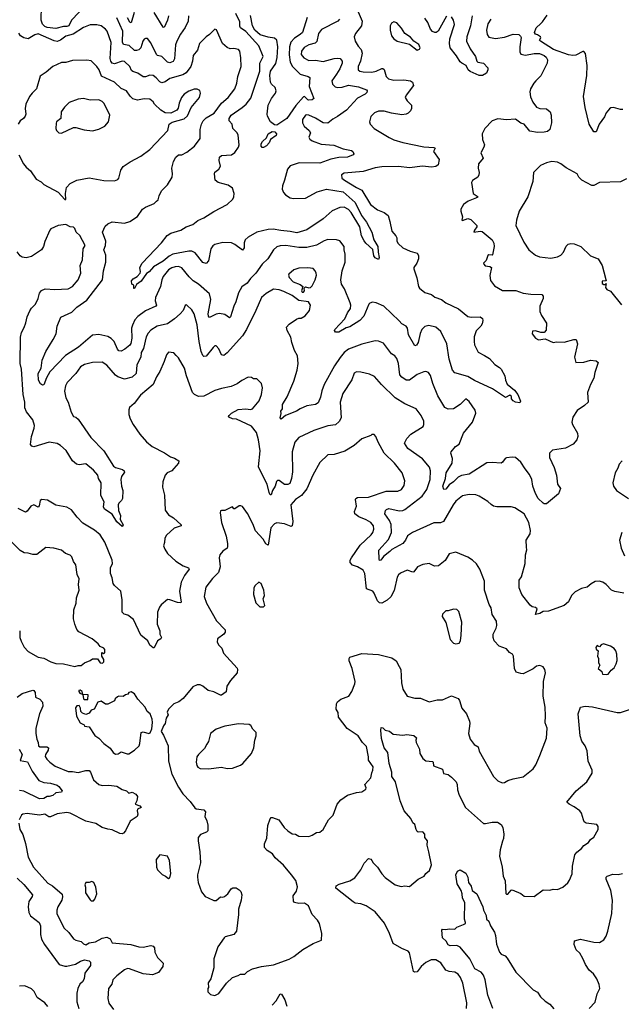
# Model space of a CAD drawing. Extents: x 1690054 to 1842981, y 782881 to 914114.
# Tile 675 of 693: x 1830787 to 1836233, y 875233 to 884150. Entities that reach past the tile are written whole.
import ezdxf

# ---------------------------------------------------------------- set-up
doc = ezdxf.new("R2010")
doc.units = 0

msp = doc.modelspace()

# ---------------------------------------------------------------- linework, layer by layer
at = {"layer": '0CON10XD'}
for points in [[(1831385, 884280), (1831255, 884144.7), (1831230.8, 884095), (1831213.4, 884086.6), (1831185, 884087.8), (1831115, 884070.5), (1831035, 884080), (1831015, 884088.1), (1830995, 884108), (1830981.2, 884145), (1830985, 884273.3)], [(1833852, 884222), (1833886.7, 884135), (1833881.4, 884095), (1833825.8, 884025), (1833816, 883995), (1833824.2, 883955), (1833850.2, 883910.2), (1833878.3, 883878.3), (1833886.8, 883846.8), (1833873.3, 883775), (1833851.1, 883725), (1833851.9, 883695), (1833865, 883684.5), (1833895, 883677.9), (1833975, 883674.6), (1834015, 883684.6), (1834065, 883707.9), (1834075, 883708.5), (1834085, 883699.2), (1834104.2, 883634.2), (1834125, 883613.8), (1834175, 883601.5), (1834265, 883606.1), (1834325, 883595.5), (1834343.5, 883583.5), (1834352.9, 883555), (1834284.3, 883465), (1834277.5, 883445), (1834295, 883416), (1834332.9, 883375), (1834334.5, 883345.5), (1834325, 883324), (1834305, 883304.3), (1834285.4, 883294.6), (1834245, 883288.9), (1834153.3, 883303.3), (1834085, 883322.5), (1834035, 883322.5), (1834000, 883305), (1833965, 883272.5), (1833953.8, 883225), (1833960, 883205), (1833995, 883164), (1834131.5, 883081.5), (1834175, 883061.2), (1834255, 883036.9), (1834445, 882999.5), (1834535, 882993.3), (1834547.5, 882985), (1834533.3, 882955), (1834584, 882885), (1834574, 882836), (1834555, 882821.2), (1834515, 882814), (1834432.8, 882822.8), (1834315, 882807.9), (1834215, 882821.4), (1834065, 882818.2), (1834005, 882808.5), (1833895, 882775.4), (1833725, 882760), (1833701.2, 882745), (1833704, 882715), (1833726, 882695), (1833835, 882628.8), (1833885.3, 882605.3), (1833962.5, 882475), (1834025, 882428.1), (1834085, 882402.5), (1834122, 882375), (1834139.1, 882320.9), (1834154.5, 882234.5), (1834193.3, 882193.3), (1834200.8, 882175), (1834200.8, 882145), (1834211.7, 882121.7), (1834256.7, 882085), (1834323.3, 882055), (1834385, 882035.8), (1834395.8, 882015), (1834397.5, 881985), (1834380.8, 881945), (1834354, 881905), (1834354, 881895), (1834382.7, 881812.7), (1834396, 881735), (1834405, 881718.8), (1834455, 881679.4), (1834515, 881661.9), (1834545, 881636.7), (1834604.6, 881614.6), (1834645, 881586.9), (1834760.5, 881530.5), (1834845, 881462.2), (1834875, 881454.4), (1834955, 881457.5), (1834976, 881445), (1834980, 881425), (1834975, 881396.7), (1834962.9, 881375), (1834919.1, 881330.9), (1834902.1, 881277.9), (1834900, 881235), (1834905.6, 881205), (1834938.5, 881138.5), (1834995, 881110), (1835040.2, 881080.2), (1835087.2, 881027.2), (1835131.5, 881001.5), (1835146.1, 880986.1), (1835178, 880925), (1835184.4, 880884.4), (1835200.3, 880850.3), (1835265, 880794), (1835297.5, 880755), (1835320, 880695), (1835315, 880680), (1835275, 880687.5), (1835255, 880697.5), (1835240, 880715), (1835238.3, 880738.3), (1835225, 880750), (1835185, 880727.5), (1835067.8, 880807.8), (1834905, 880881.9), (1834845, 880918.9), (1834725, 880952), (1834705.7, 880975.7), (1834674.6, 881075), (1834653.5, 881213.5), (1834598.8, 881325), (1834555, 881366.2), (1834491.1, 881378.9), (1834455, 881370.5), (1834428.1, 881345), (1834413, 881307), (1834395, 881226.7), (1834378.3, 881201.7), (1834365, 881196.7), (1834306.4, 881295), (1834296.4, 881355), (1834285, 881374.3), (1834245, 881394.4), (1834223.5, 881423.5), (1834084.2, 881555), (1834015, 881584.3), (1833979.5, 881590.5), (1833957.3, 881582.7), (1833947.9, 881572.1), (1833902.5, 881465), (1833866, 881425), (1833775, 881367.1), (1833742.1, 881357.9), (1833675, 881318.8), (1833645, 881320), (1833636.7, 881335), (1833638.8, 881345), (1833729.8, 881440.2), (1833754.6, 881495.4), (1833780.5, 881535), (1833783.6, 881563.6), (1833778.8, 881585), (1833727.5, 881712.5), (1833701.1, 881755), (1833692.9, 881795), (1833706.4, 881875), (1833731.9, 881955), (1833733.1, 882025), (1833724.2, 882065), (1833725.8, 882095.8), (1833685, 882146), (1833655.8, 882155.8), (1833575, 882158.6), (1833542.6, 882147.4), (1833475, 882107.5), (1833385, 882085.4), (1833315, 882085.3), (1833195, 882105.4), (1833145, 882101.8), (1833115, 882093.1), (1833084.4, 882065), (1833031.9, 881985), (1832983.3, 881936.7), (1832925.3, 881854.7), (1832875, 881805.7), (1832845.4, 881764.6), (1832798.9, 881731.1), (1832766.5, 881675), (1832743.6, 881595), (1832724.1, 881555.9), (1832695, 881460), (1832685, 881450.8), (1832645, 881478.5), (1832595, 881489.5), (1832566.3, 881483.7), (1832505, 881452.9), (1832495.4, 881465.4), (1832493.5, 881485), (1832517.7, 881615), (1832506.1, 881666.1), (1832405.6, 881755), (1832358.9, 881785), (1832320.3, 881820.3), (1832255, 881901.9), (1832225, 881913.3), (1832195, 881912.9), (1832165, 881903.8), (1832133.5, 881885), (1832085.8, 881824.3), (1832073.3, 881795), (1832060.9, 881735), (1832016.7, 881635), (1832014.4, 881605), (1832025.6, 881565), (1832020, 881555), (1831925, 881512.2), (1831857.1, 881462.9), (1831828.9, 881431.1), (1831807.1, 881382.9), (1831800, 881355), (1831801.3, 881265), (1831793.1, 881216.9), (1831785, 881201.8), (1831739.4, 881165), (1831705, 881148.5), (1831685, 881150), (1831671.8, 881165), (1831642.5, 881235), (1831615, 881263.5), (1831585, 881280.4), (1831505, 881297.7), (1831447, 881293), (1831318.2, 881185), (1831202.4, 881107.6), (1831060.1, 880959.9), (1831028.9, 880905), (1831005, 880842.5), (1830995, 880840), (1830975, 880853.3), (1830958.1, 880885), (1830955.6, 880945), (1830980, 880995), (1830991.1, 881065), (1831022.5, 881145), (1831088.8, 881255)], [(1832314.3, 884185), (1832312.2, 884135), (1832285, 884080), (1832241.7, 884018.3), (1832208.8, 883955), (1832198.2, 883921.8), (1832189.5, 883795), (1832175, 883771.9), (1832145, 883760.5), (1832125, 883765.6), (1832075, 883816.5), (1832035, 883824.4), (1832025, 883834.3), (1831975, 883941.2), (1831945, 883978.8), (1831925, 883980), (1831915, 883973.3), (1831902.5, 883955), (1831882.9, 883895), (1831865, 883876.9), (1831845, 883869.5), (1831825, 883871.1), (1831776.6, 883916.6), (1831725.8, 883925.8), (1831717.5, 883945), (1831720.5, 884045), (1831666.3, 884166.3)], [(1831823.2, 884215), (1831795, 884122), (1831785, 884127.5), (1831762.9, 884165)], [(1833683.1, 884155), (1833667.5, 884135), (1833520.4, 884059.6), (1833491.9, 884025), (1833478.3, 883951.7), (1833461.8, 883938.2), (1833405, 883920.9), (1833363.3, 883896.7), (1833337.1, 883865), (1833334.4, 883835), (1833359.2, 883805), (1833405, 883780.5), (1833465, 883782.2), (1833535, 883771.5), (1833635, 883798.5), (1833665, 883801.9), (1833687.4, 883797.4), (1833705.4, 883775.4), (1833706.5, 883755), (1833686.2, 883705), (1833655, 883657.1), (1833614, 883595), (1833620, 883565), (1833641.7, 883541.7), (1833665.7, 883535.7), (1833705, 883538.9), (1833765, 883555.4), (1833855, 883542.5), (1833926.2, 883515), (1833933.8, 883505), (1833930.5, 883489.5), (1833913.8, 883475), (1833845, 883439.4), (1833745, 883328.9), (1833665, 883272.1), (1833621.1, 883248.9), (1833575, 883212.5), (1833535, 883214.5), (1833465, 883257.8), (1833405, 883286.2), (1833385, 883289.1), (1833375, 883284), (1833348.6, 883245), (1833347.1, 883215), (1833360.8, 883185), (1833407.5, 883145), (1833420, 883125), (1833405.6, 883085), (1833415, 883067.5), (1833433.9, 883053.9), (1833515, 883022.9), (1833632.1, 883012.1), (1833715, 882979.2), (1833790, 882965), (1833803.8, 882955), (1833811.2, 882935), (1833805, 882926.7), (1833755, 882906.2), (1833675, 882900.5), (1833603.7, 882886.3), (1833505, 882850.2), (1833316, 882854), (1833235, 882825.6), (1833210, 882795), (1833185.6, 882695), (1833165.8, 882645), (1833164.3, 882615), (1833175.6, 882585.6), (1833193.2, 882563.2), (1833235, 882536.9), (1833265, 882529.4), (1833375, 882533.3), (1833479.9, 882590.1), (1833565, 882614.1), (1833715, 882591.6), (1833823.5, 882493.5), (1833882.1, 882375), (1833927.5, 882315), (1833974.4, 882225), (1833992.5, 882155), (1834029.6, 882095), (1834031.9, 882045), (1834042.5, 881997.5), (1834035, 881978.8), (1834004.6, 881994.6), (1833991.8, 882011.8), (1833985, 882070), (1833920, 882125), (1833905, 882146.2), (1833882.3, 882192.3), (1833866.5, 882275), (1833788.8, 882405), (1833765, 882431.8), (1833725, 882451.2), (1833685, 882450), (1833615, 882418.8), (1833532.9, 882347.1), (1833385, 882246.9), (1833295, 882218.8), (1833235, 882232.7), (1833150.7, 882240.7), (1833081.3, 882251.3), (1833035, 882250.7), (1832935, 882226.7), (1832855, 882180.6), (1832829.2, 882155), (1832820.5, 882129.5), (1832818.6, 882085), (1832805, 882063.3), (1832735.3, 882115.3), (1832705, 882130.4), (1832625, 882130.8), (1832554, 882115), (1832535, 882102.9), (1832517.3, 882075), (1832495, 881966.7), (1832475, 881940.8), (1832445, 881950.8), (1832375, 882038.6), (1832345, 882054.5), (1832317.5, 882055), (1832173.8, 882026.2), (1832140.3, 882009.7), (1832085, 881961.8), (1831999.4, 881910.6), (1831960, 881865), (1831935, 881850), (1831886.9, 881783.1), (1831845, 881752.5), (1831826.2, 881715), (1831820, 881715), (1831820, 881745), (1831803.3, 881755), (1831800, 881785), (1831815, 881803.3), (1831851.2, 881825), (1831876.7, 881855), (1831881.2, 881865), (1831874.2, 881905), (1831894.4, 881945), (1832069.6, 882130.4), (1832122.5, 882195), (1832155, 882216.9), (1832245, 882243.6), (1832295, 882274.5), (1832355, 882296.2), (1832399.5, 882330.5), (1832455, 882355.7), (1832545, 882413.1), (1832664.6, 882475.4), (1832716.3, 882523.7), (1832726.9, 882545), (1832729.4, 882575), (1832712, 882625), (1832675, 882650.6), (1832585, 882674.2), (1832556.2, 882695), (1832549.4, 882755), (1832555, 882768.8), (1832577.5, 882787.5), (1832588.8, 882795), (1832605.8, 882824.2), (1832593.1, 882875), (1832595, 882906.2), (1832615, 882919.2), (1832705.5, 882924.5), (1832735, 882946), (1832768.1, 882995), (1832773.1, 883015), (1832764.4, 883105), (1832755.6, 883125), (1832717.5, 883165), (1832710, 883205), (1832684.5, 883234.5), (1832684.5, 883255), (1832701.9, 883285), (1832802.5, 883355), (1832836.4, 883385), (1832880.5, 883439.5), (1832960.6, 883685), (1832960.4, 883755), (1832990.5, 883815), (1832951.6, 883911.6), (1832835, 884043.5), (1832787, 884077), (1832781.2, 884091.2), (1832780.7, 884129.3), (1832745, 884206.2)], [(1832135.4, 884185), (1832126.1, 884145), (1832095, 884078.8), (1832085, 884081.2), (1832004, 884215)], [(1833388.9, 884168.9), (1833345.7, 884034.3), (1833326.5, 884015), (1833275, 883982.5), (1833242.3, 883945), (1833230.9, 883905), (1833227.2, 883832.8), (1833236.7, 883765), (1833255.9, 883725.9), (1833325, 883656.8), (1833397.5, 883635), (1833413.3, 883625), (1833408.8, 883545), (1833450, 883435), (1833435.4, 883424.6), (1833405, 883421.5), (1833394.2, 883425), (1833366.2, 883455), (1833355, 883450), (1833286.3, 883373.6), (1833205, 883256.2), (1833115, 883194.7), (1833095, 883198.4), (1833058, 883225), (1833030, 883275), (1833026.7, 883295), (1833037.5, 883375), (1833065.7, 883435), (1833101.5, 883485), (1833107.5, 883505), (1833100.5, 883535), (1833066.9, 883566.9), (1833056.5, 883585), (1833050, 883645), (1833056.9, 883685), (1833105.8, 883754.2), (1833116.5, 883806.5), (1833123.8, 883903.8), (1833114.2, 883964.3), (1833095, 883981.8), (1833035, 883992.4), (1832965, 884013.7), (1832916.5, 884055), (1832893.1, 884095), (1832876.2, 884186.2)], [(1834649.4, 884180.6), (1834574.4, 884045.6), (1834557, 884033), (1834545, 884033.1), (1834525, 884042.2), (1834505, 884064.3), (1834480.4, 884125), (1834455, 884164.3)], [(1834883.1, 884185), (1834868.2, 884095), (1834834.7, 883995), (1834832.5, 883955), (1834863.8, 883885), (1834911.8, 883815), (1834924.6, 883774.6), (1834935, 883766.5), (1834986.2, 883756.2), (1835023.6, 883713.6), (1835023.8, 883695), (1835013.6, 883666.4), (1834975.7, 883644.3), (1834945, 883645.6), (1834865, 883681.1), (1834846, 883695), (1834830, 883735), (1834789.2, 883755), (1834775, 883768.6), (1834741.7, 883821.7), (1834684.1, 883894.1), (1834676.7, 883935), (1834680, 883975), (1834723.6, 884105), (1834715, 884144.3), (1834695, 884174.4)], [(1836246.2, 883336.2), (1836225, 883336), (1836163.9, 883353.9), (1836139.5, 883350.5), (1836125, 883341.2), (1836095, 883306.2), (1836080.9, 883269.1), (1836032.5, 883205), (1836005.8, 883134.2), (1835985, 883133.3), (1835942.9, 883205), (1835906.2, 883355), (1835890, 883455), (1835920, 883645), (1835924.2, 883735), (1835910, 883845), (1835895, 883862.5), (1835885, 883862.5), (1835822.7, 883827.3), (1835795, 883824.2), (1835755, 883832.5), (1835620.5, 883880.5), (1835502.5, 883955), (1835493.3, 883965), (1835505.7, 883984.3), (1835502, 883995), (1835475, 884012.9), (1835455, 884017.5), (1835446.7, 884035), (1835463.3, 884075), (1835504.3, 884115.7), (1835520.5, 884129.5), (1835560.5, 884189.5)], [(1831088.8, 881255), (1831117.5, 881305), (1831126, 881375), (1831160.6, 881455), (1831258.1, 881501.9), (1831304, 881546), (1831395, 881609.1), (1831536.4, 881795), (1831546.7, 881875), (1831566.4, 881955), (1831566.1, 882016.1), (1831548.5, 882065), (1831564.4, 882105), (1831568.1, 882145), (1831537.1, 882225), (1831560.9, 882279.1), (1831585, 882302), (1831625, 882318), (1831735, 882308), (1831785, 882322), (1831853.9, 882366.1), (1831900, 882435), (1831927, 882453), (1832005, 882484.2), (1832026.7, 882505), (1832040.7, 882519.3), (1832048.8, 882555), (1832070.6, 882599.4), (1832126.1, 882653.9), (1832167.3, 882722.7), (1832170.8, 882755), (1832163.6, 882805), (1832180.5, 882865), (1832199.4, 882905), (1832224.5, 882925.5), (1832255, 882925.6), (1832299.8, 882950.2), (1832368.6, 883005), (1832421.9, 883075), (1832421.5, 883155), (1832432.7, 883205), (1832447.9, 883235), (1832475, 883261.8), (1832547.6, 883302.4), (1832612.7, 883395), (1832675, 883445.6), (1832735.5, 883525), (1832753.1, 883575), (1832760.4, 883635), (1832792.5, 883725), (1832790, 883805), (1832778.8, 883865), (1832768.8, 883878.8), (1832725, 883890), (1832692.9, 883887.1), (1832665, 883896.9), (1832623.3, 883935), (1832568.8, 884058.8), (1832555, 884062.5), (1832505.8, 884014.2), (1832474, 883995), (1832416, 883935), (1832395.7, 883875), (1832356.9, 883825), (1832352.5, 883775), (1832336.9, 883725), (1832295, 883669.4), (1832265, 883649.2), (1832145, 883616.9), (1832105, 883586.7), (1832075, 883577.3), (1832055, 883585.6), (1832023.5, 883623.5), (1831995, 883643.5), (1831965, 883646.9), (1831925, 883632.9), (1831905, 883632.9), (1831856, 883665), (1831811, 883681), (1831800.6, 883690.6), (1831784.5, 883725), (1831735, 883772.2), (1831715, 883775.5), (1831645, 883748.5), (1831625, 883756.4), (1831611.8, 883775), (1831607.1, 883797.1), (1831616.2, 883943.8), (1831577.9, 884045), (1831564.4, 884065), (1831523.9, 884093.9), (1831484.5, 884104.5), (1831425, 884102.2), (1831365, 884079.5), (1831270.2, 884019.8), (1831205, 884000.7), (1831155.5, 883964.5), (1831125, 883953.2), (1831098.7, 883958.7), (1830955, 884021.1), (1830925, 884012.5), (1830865, 883976), (1830824.1, 883984.1), (1830793, 884003), (1830778.8, 884028.8)], [(1835052.9, 884155), (1835025, 884111.2), (1835013.3, 884055), (1835018, 884015), (1835032.5, 883992.5), (1835095, 883978.8), (1835175, 883990), (1835255, 884019.2), (1835305.6, 884015.6), (1835321.7, 884001.7), (1835327, 883987), (1835313.2, 883903.2), (1835315, 883860), (1835325, 883836.7), (1835365, 883828.6), (1835445, 883843.8), (1835493.6, 883843.6), (1835535.9, 883825.9), (1835551.7, 883811.7), (1835566.2, 883785), (1835561.2, 883755), (1835505, 883641.2), (1835460, 883595), (1835440.8, 883575), (1835411.2, 883525), (1835406.2, 883495), (1835410.3, 883450.3), (1835431.7, 883401.7), (1835465, 883357.5), (1835495, 883345.6), (1835555, 883342.5), (1835590, 883315), (1835599.2, 883285), (1835600.8, 883215), (1835586, 883155), (1835565, 883138), (1835535, 883130), (1835475, 883128.6), (1835405, 883139.2), (1835355, 883204.4), (1835322.5, 883212.5), (1835275, 883247.5), (1835195, 883243.8), (1835115, 883253.3), (1835065, 883232.5), (1834997.5, 883165), (1834972.5, 883115), (1834976.7, 883065), (1834993.8, 883015), (1834988.8, 882995), (1834960, 882945), (1834983.8, 882895), (1834941.2, 882845), (1834936.7, 882805), (1834946.2, 882765), (1834943.3, 882745), (1834933.3, 882725), (1834886.4, 882693.6), (1834876.7, 882675), (1834891.1, 882575), (1834936.7, 882545), (1834923.3, 882535), (1834847.3, 882507.3), (1834805.6, 882475), (1834779.2, 882435), (1834779.2, 882415), (1834795.5, 882365), (1834788.8, 882335), (1834795, 882330.8), (1834845, 882349.1), (1834870.8, 882340.8), (1834926.5, 882285), (1834926, 882274), (1834903.6, 882245), (1834897.5, 882225), (1834955, 882235.8), (1834975, 882231.4), (1835064.2, 882155), (1835080, 882125), (1835082.9, 882095), (1835068.3, 882021.7), (1835063.8, 882016.2), (1835035, 882020.6), (1835025, 882013.3), (1835010.3, 881969.8), (1834986.8, 881945), (1834987.9, 881935), (1835000.8, 881920.8), (1835043.8, 881913.8), (1835056.7, 881905), (1835043, 881833), (1835049.3, 881789.3), (1835085, 881740), (1835157.3, 881697.3), (1835277.6, 881697.6), (1835345, 881674.3), (1835415, 881662.9), (1835515, 881662.5), (1835526.4, 881646.4), (1835526.7, 881625), (1835496.7, 881555), (1835497, 881507), (1835512, 881472), (1835555, 881400), (1835551.7, 881338.3), (1835535, 881317.5), (1835505, 881317.5), (1835455, 881332.5), (1835430, 881330), (1835427.5, 881305), (1835457.5, 881265), (1835485, 881251.2), (1835545, 881260), (1835615, 881226.7), (1835645, 881233.8), (1835715, 881230), (1835803, 881253), (1835825, 881252.5), (1835836, 881215), (1835810, 881095), (1835822.5, 881045), (1835895, 881048.8), (1835955, 881066.2), (1836005, 881061.2), (1836023.8, 881045), (1835993.3, 880955), (1835985.5, 880904.5), (1835954.4, 880845), (1835927.5, 880775), (1835933.8, 880685), (1835901.2, 880655), (1835835, 880611.2), (1835795, 880550), (1835786, 880505), (1835790.8, 880485), (1835838, 880405), (1835840, 880375), (1835830, 880345), (1835797.5, 880305), (1835728.8, 880268.8), (1835609.5, 880250.5), (1835583.8, 880225), (1835582.5, 880185), (1835624.2, 880095), (1835647.5, 880025), (1835654.2, 879945), (1835681.2, 879905), (1835663.9, 879855), (1835555, 879766.4), (1835535, 879764.4), (1835525, 879770), (1835480.6, 879815), (1835455, 879858.8), (1835432.9, 879925), (1835422.7, 879985), (1835401.9, 880031.9), (1835361.8, 880081.8), (1835325, 880142.9), (1835275, 880184), (1835245, 880188), (1835195, 880182), (1835181.2, 880175), (1835158.3, 880141.7), (1835145, 880134.2), (1835065, 880141.2), (1835015, 880136), (1834855, 880033.5), (1834785, 880022.2), (1834755, 880006.9), (1834715, 879964.4), (1834673.6, 879936.4), (1834645, 879898), (1834626.2, 879896.2), (1834617.8, 879925), (1834641.5, 879995), (1834646.4, 880045), (1834701.1, 880135), (1834704.5, 880174.5), (1834690, 880225), (1834692.3, 880237.7), (1834732.5, 880285), (1834764.1, 880305.9), (1834803.5, 880405), (1834887.5, 880505), (1834916.2, 880585), (1834911.2, 880615), (1834855, 880693.3), (1834825, 880717.5), (1834775, 880666.2), (1834713.3, 880625), (1834665, 880623.5), (1834635, 880638.6), (1834573.6, 880743.6), (1834528.1, 880855), (1834507.3, 880927.3), (1834487.5, 880955), (1834465, 880963.3), (1834445, 880960), (1834385, 880937.5), (1834316.2, 880885), (1834285, 880885.5), (1834245, 880913.5), (1834228.8, 880935), (1834217.1, 881035), (1834201.1, 881081.1), (1834182, 881105), (1834154.3, 881125), (1834079.1, 881219.1), (1834035, 881239.2), (1834005, 881241.9), (1833885, 881211.8), (1833763.6, 881166.4), (1833725, 881135.6), (1833688.1, 881091.9), (1833636.4, 881015), (1833544.7, 880845.3), (1833521.5, 880788.5), (1833509.8, 880730.2), (1833489.7, 880680.3), (1833465, 880666.2), (1833385, 880651.4), (1833326.7, 880625), (1833292.5, 880605), (1833194.4, 880565.6), (1833155, 880533.3), (1833143.9, 880543.9), (1833153.9, 880583.9), (1833152, 880605), (1833166, 880625), (1833167.3, 880665), (1833209.3, 880735), (1833267.3, 880875), (1833299.5, 880975), (1833309.4, 881035), (1833302, 881105), (1833275.7, 881155), (1833250.6, 881225), (1833240.8, 881275), (1833209.2, 881335), (1833201.2, 881365), (1833225, 881393.8), (1833293.4, 881436.6), (1833315, 881445.8), (1833335, 881446), (1833372.7, 881467.3), (1833410, 881515), (1833420, 881565), (1833400, 881595), (1833315, 881606.7), (1833252.3, 881652.3), (1833177.3, 881687.3), (1833135, 881704), (1833085, 881708), (1833019.1, 881670.9), (1832975, 881633.3), (1832924.3, 881515), (1832839.5, 881345), (1832803.9, 881286.1), (1832665, 881131.4), (1832635, 881107.5), (1832615, 881113.8), (1832590.2, 881170.2), (1832565, 881196.2), (1832555, 881196), (1832537.4, 881182.6), (1832475, 881103.8), (1832455, 881100), (1832445, 881110), (1832428.5, 881145), (1832410.7, 881235), (1832393.1, 881385), (1832367.8, 881485), (1832345, 881523.3), (1832300, 881565), (1832293, 881567), (1832285, 881560), (1832266.2, 881515), (1832241.2, 881485), (1832188.8, 881441.2), (1832125, 881396.5), (1832032, 881375), (1831975, 881337.8), (1831949.9, 881310.1), (1831932.9, 881277.1), (1831908.5, 881171.5), (1831887.8, 881135), (1831882.2, 881095), (1831848.5, 881025), (1831841.4, 880945), (1831805, 880911.4), (1831735, 880893.1), (1831675.5, 880915.5), (1831655, 880930.8), (1831575, 881020.8), (1831535, 881048.8), (1831445, 881045.7), (1831373.6, 881026.4), (1831337.5, 881005), (1831295.6, 880945), (1831215.7, 880865), (1831200.6, 880835), (1831193.1, 880785), (1831204.4, 880725), (1831224.5, 880685), (1831252.9, 880595), (1831275, 880556.2), (1831295, 880551.1), (1831317.5, 880532.5), (1831431.9, 880365), (1831548.1, 880245), (1831635, 880107.5), (1831654.5, 880094.5), (1831716.6, 880076.6), (1831733.9, 880063.9), (1831735, 880052.5), (1831708.3, 880011.7), (1831701.4, 879985), (1831709.2, 879925), (1831722, 879885), (1831716.4, 879813.6), (1831707.5, 879795), (1831685, 879772.5), (1831678.8, 879755), (1831682.5, 879705), (1831700.7, 879660.7), (1831697.5, 879625), (1831722.5, 879575), (1831715, 879560), (1831665, 879602.5), (1831625, 879670.8), (1831555, 879716.2), (1831547, 879737), (1831551.1, 879785), (1831522.3, 879842.3), (1831524.4, 879955), (1831500, 879995), (1831495.5, 880025), (1831455, 880069.1), (1831385, 880127.5), (1831325, 880118.8), (1831302.2, 880125), (1831263.8, 880155), (1831207.3, 880247.3), (1831155, 880294.2), (1831125, 880311.1), (1831055, 880322.5), (1830915, 880282.2), (1830896.7, 880286.7), (1830885, 880303.8), (1830893.3, 880375), (1830919.4, 880450.6), (1830921.9, 880475), (1830905.5, 880525.5), (1830847.4, 880597.4), (1830834, 880634), (1830833.6, 880685), (1830818.7, 880755), (1830803.8, 880985), (1830792.5, 881035), (1830792.9, 881275), (1830802.4, 881317.6), (1830826.9, 881363.1), (1830844, 881405), (1830855, 881457.5), (1830878.3, 881511.7), (1830892.7, 881537.3), (1830928.8, 881575), (1830954.2, 881625), (1830966.9, 881673.1), (1830985, 881698.8), (1831019.1, 881710.9), (1831105, 881707.1), (1831225, 881712.5), (1831265, 881734), (1831315.8, 881794.2), (1831342, 881855), (1831335.8, 881925), (1831354.3, 881975.7), (1831360.6, 882075), (1831378.5, 882105), (1831331.2, 882195), (1831299.2, 882225), (1831285, 882260), (1831275, 882270), (1831242.7, 882272.7), (1831205, 882293.8), (1831135, 882286), (1831067.5, 882255), (1831058.8, 882245), (1831015, 882140), (1831003.9, 882096.1), (1830983.3, 882065), (1830892.5, 882005), (1830844.2, 881994.2), (1830809.7, 881999.7)], [(1834385, 883872.5), (1834405, 883882.5), (1834412.5, 883895), (1834400, 883925), (1834354, 883954), (1834325, 883990), (1834275, 884023.3), (1834244.3, 884074.3), (1834202.4, 884122.4), (1834175, 884131.1), (1834151.8, 884118.2), (1834140, 884095), (1834140.8, 884055), (1834152.5, 884005), (1834173.8, 883975), (1834205, 883954.2), (1834315, 883926.7), (1834385, 883872.5)], [(1831205, 882520), (1831202.5, 882575), (1831210.3, 882629.7), (1831243.2, 882666.8), (1831305, 882697.8), (1831415, 882718.1), (1831547.3, 882692.7), (1831645, 882689.2), (1831675, 882702), (1831685.7, 882715), (1831703.5, 882786.5), (1831725, 882818.8), (1831787.7, 882862.3), (1831885, 882914.2), (1831965, 882973.8), (1832128, 883145), (1832141.2, 883205), (1832168.5, 883221.5), (1832275, 883251.9), (1832305, 883278), (1832338.6, 883355), (1832414.2, 883445), (1832424.2, 883485), (1832418.5, 883508.5), (1832395, 883521.9), (1832365, 883519.5), (1832317.1, 883502.9), (1832275, 883476.5), (1832250.9, 883445), (1832230, 883395), (1832221.7, 883348.3), (1832208.3, 883331.7), (1832155, 883304), (1832105, 883305.8), (1832065, 883330), (1832007.5, 883385), (1831995, 883406), (1831965, 883430), (1831915, 883432.5), (1831855, 883420), (1831811.9, 883431.9), (1831786, 883456), (1831755, 883505.6), (1831705, 883527.1), (1831645, 883582.7), (1831528, 883638), (1831507.1, 883695), (1831486.4, 883725), (1831435, 883777.5), (1831395.8, 883784.2), (1831265, 883779.4), (1831205, 883762), (1831165, 883763.3), (1831087.5, 883725), (1831027.5, 883675), (1830971.2, 883638.8), (1830938.1, 883525), (1830900, 883485), (1830875.8, 883455), (1830844.1, 883384.1), (1830835.8, 883345), (1830841.4, 883295), (1830837.1, 883275), (1830821.4, 883255), (1830790.6, 883235), (1830773.8, 883205)], [(1831165, 883123.3), (1831275, 883173.3), (1831295, 883173.3), (1831371.7, 883151.7), (1831445, 883144), (1831505, 883158), (1831556.7, 883185), (1831590, 883225), (1831604.3, 883285), (1831552.1, 883392.1), (1831535, 883409.2), (1831505, 883424.2), (1831425, 883422), (1831365, 883436.2), (1831315, 883431.2), (1831235, 883398.8), (1831192.3, 883357.7), (1831163.9, 883316.1), (1831158.8, 883255), (1831121.2, 883225), (1831115.9, 883214.1), (1831114, 883165), (1831120, 883145), (1831140, 883125), (1831165, 883123.3)], [(1832995, 882992), (1832982.5, 882992.5), (1832974.3, 883005), (1832974.4, 883025), (1832983.8, 883046.2), (1833020.3, 883079.7), (1833037.5, 883115), (1833072.9, 883137.1), (1833096.7, 883135), (1833111.1, 883115), (1833108.6, 883101.4), (1833057.5, 883065), (1833044.3, 883035.7), (1833021.2, 883008.8), (1832995, 882992)], [(1830780, 882925), (1830822.5, 882845), (1830845.5, 882815.5), (1830885, 882781.2), (1830935, 882706.7), (1830980.7, 882680.7), (1831005, 882657.5), (1831135, 882587.5), (1831195, 882520), (1831205, 882520)], [(1836280.5, 882709.5), (1836225, 882680), (1836035, 882676.2), (1835985, 882647.5), (1835965, 882646.7), (1835875, 882696.7), (1835847.5, 882725), (1835832.5, 882755), (1835735, 882809.2), (1835685.7, 882845.7), (1835655, 882858), (1835605, 882866), (1835555.7, 882854.3), (1835502.1, 882827.9), (1835438.8, 882765), (1835432.9, 882685), (1835385.7, 882544.3), (1835310, 882415), (1835283.2, 882333.2), (1835279.5, 882285), (1835350.8, 882135), (1835395.5, 882065.5), (1835455, 882016), (1835491.9, 882001.9), (1835595, 881991.5), (1835655, 882002.2), (1835685, 882018.6), (1835710, 882045), (1835735, 882100), (1835751.7, 882118.3), (1835775, 882123.8), (1835805, 882121.2), (1835867.5, 882095), (1835955, 882012.5), (1836023.9, 881983.9), (1836061.2, 881925), (1836073.8, 881866.2), (1836096.2, 881783.8), (1836059.5, 881780.5), (1836060.3, 881760.3), (1836075, 881751.2), (1836088.3, 881751.7), (1836095, 881760), (1836090, 881725), (1836103.3, 881705), (1836135, 881692.5), (1836235, 881566.2)], [(1830809.7, 881999.7), (1830791.3, 882011.3), (1830765, 882047.5)], [(1833355, 881682.5), (1833366.7, 881695), (1833361.7, 881718.3), (1833375, 881730), (1833405, 881722.5), (1833420, 881725), (1833435, 881740), (1833463.3, 881795), (1833473.3, 881835), (1833470, 881855), (1833463.3, 881875), (1833445, 881896), (1833395, 881904), (1833315, 881898.8), (1833267.5, 881885), (1833223.3, 881845), (1833220, 881835), (1833227.5, 881815), (1833262.5, 881775), (1833325, 881752.5), (1833350, 881735), (1833337.5, 881695), (1833345, 881682.5), (1833355, 881682.5)], [(1833449.8, 880430.2), (1833315, 880365.7), (1833278.1, 880325), (1833252.7, 880235), (1833256.8, 880055), (1833248.5, 879995), (1833231.5, 879948.5), (1833215, 879939.5), (1833185, 879941.5), (1833135, 879975.8), (1833121.9, 879978.1), (1833112, 879968), (1833098.9, 879925), (1833075.6, 879885), (1833065, 879846.7), (1833055, 879846.7), (1833045, 879867.5), (1833028.5, 879945), (1832983.7, 880023.7), (1832949.8, 880099.8), (1832964.3, 880245), (1832950.3, 880345), (1832932.2, 880412.2), (1832885, 880468.8), (1832749.3, 880530.7), (1832715, 880535.5), (1832680, 880550), (1832676.2, 880555), (1832682.5, 880565), (1832704.2, 880585), (1832765, 880620.6), (1832835, 880626.7), (1832875, 880619.4), (1832893.3, 880625), (1832955, 880698.8), (1832977.5, 880755), (1832986.2, 880815), (1832976.7, 880855), (1832935, 880896.7), (1832905, 880898.8), (1832885, 880908.8), (1832855, 880913.3), (1832797.3, 880882.7), (1832755, 880852), (1832701.7, 880828.3), (1832615, 880810.8), (1832555, 880790.8), (1832455, 880740), (1832405, 880737.7), (1832368.6, 880755), (1832352.2, 880775), (1832295.6, 880925), (1832280, 880995), (1832225, 881086.7), (1832205, 881110), (1832181.7, 881131.7), (1832135, 881140), (1832116.2, 881115), (1832096.2, 881055), (1832057.1, 880965), (1832025, 880916.2), (1831994, 880846), (1831881.5, 880748.5), (1831824, 880675), (1831782.1, 880637.9), (1831774.1, 880615.9), (1831774.2, 880575), (1831785.8, 880535), (1831813, 880483), (1831873.8, 880395), (1831935, 880328), (1831986.7, 880285), (1832097.1, 880227.1), (1832150.9, 880190.9), (1832188.2, 880178.2), (1832226.7, 880155), (1832226.1, 880133.9), (1832183.8, 880085), (1832163.3, 880065), (1832123.3, 880045), (1832103.3, 880025), (1832083.8, 879965), (1832081.2, 879915), (1832099.2, 879845), (1832105, 879707.5), (1832135, 879665.8), (1832179.1, 879639.1), (1832250, 879575), (1832248.8, 879565), (1832184.5, 879545.5), (1832115, 879482.5), (1832100, 879455), (1832098.8, 879415), (1832090, 879385), (1832100, 879355), (1832125.7, 879315.7), (1832201.2, 879245), (1832266.7, 879205), (1832315, 879186), (1832322, 879175), (1832279.2, 879115), (1832250, 879055), (1832234.5, 878975), (1832250, 878875), (1832245, 878868.8), (1832215, 878872.5), (1832145, 878897.5), (1832125, 878898), (1832068.8, 878851.2), (1832051.7, 878828.3), (1832033.1, 878785), (1832032.9, 878675), (1832056, 878615), (1832056.7, 878585), (1832070, 878555), (1832065, 878543.3), (1832034.2, 878525.8), (1832005, 878462.5), (1831995, 878460), (1831966.2, 878485), (1831946.7, 878525), (1831883.3, 878575), (1831817.5, 878717.5), (1831767, 878757), (1831732.5, 878765), (1831714, 878785), (1831715.4, 878895.4), (1831704, 878974), (1831645.7, 879025), (1831631.9, 879045), (1831625.5, 879095), (1831607.8, 879135), (1831610, 879185), (1831626.2, 879225), (1831624.6, 879254.6), (1831558.1, 879418.1), (1831515.7, 879485), (1831465.5, 879525.5), (1831359.7, 879589.7), (1831306, 879645), (1831255, 879711.2), (1831215, 879733.8), (1831115, 879752.5), (1831038.8, 879798.8), (1830986.7, 879803.3), (1830971.2, 879795), (1830962.7, 879747.3), (1830955, 879736.2), (1830915, 879756), (1830888.8, 879745), (1830855, 879698.8), (1830839.4, 879690.6), (1830772, 879722)], [(1836255, 878955.8), (1836175, 878971.2), (1836145, 878983.8), (1836096.7, 879035), (1836065, 879056.2), (1836033.6, 879066.4), (1835995, 879062.5), (1835959.3, 879040.7), (1835925, 879010), (1835872.7, 878997.3), (1835815, 878968.8), (1835783.7, 878936.3), (1835755, 878878), (1835715, 878845.7), (1835575, 878794.4), (1835525, 878791.5), (1835495, 878773.5), (1835455, 878762.5), (1835470, 878815), (1835455, 878826), (1835425, 878832), (1835407.9, 878847.9), (1835333.9, 878943.9), (1835307.3, 879005), (1835308.6, 879075), (1835328.2, 879105), (1835364, 879225), (1835366, 879305), (1835377.7, 879347.7), (1835374.3, 879374.3), (1835372.7, 879437.3), (1835407.3, 879492.7), (1835411.2, 879525), (1835395.5, 879595.5), (1835355, 879675.8), (1835267.9, 879727.9), (1835235, 879738.8), (1835105, 879737.5), (1835077.5, 879745), (1835055, 879758), (1835026.3, 879786.3), (1834945, 879835.7), (1834915, 879847.1), (1834855, 879850.5), (1834795, 879837.3), (1834735, 879788.5), (1834710, 879755), (1834624, 879605), (1834595, 879593.6), (1834535, 879592.9), (1834343.2, 879506.8), (1834298.6, 879475), (1834279.1, 879435), (1834255, 879405.5), (1834155, 879352.3), (1834136.3, 879333.7), (1834080.7, 879289.3), (1834055, 879253.8), (1834045, 879253.3), (1834042.2, 879265), (1834038.6, 879345), (1834126.9, 879443.1), (1834154.3, 879505), (1834148.5, 879578.5), (1834135, 879613.3), (1834092.5, 879675), (1834097.5, 879705), (1834106.2, 879715), (1834128.2, 879721.8), (1834221.9, 879701.9), (1834255, 879704.7), (1834275, 879715.3), (1834431.3, 879835), (1834471.3, 879895), (1834503.9, 879985), (1834507.3, 880065), (1834497.3, 880097.3), (1834434, 880174), (1834300.8, 880265), (1834270.6, 880315), (1834291.8, 880358.2), (1834327.5, 880395), (1834438, 880465), (1834445.6, 880484.4), (1834445.7, 880515), (1834422.5, 880565), (1834375, 880626), (1834275, 880670), (1834185.7, 880725), (1834062.5, 880845), (1833998.9, 880918.9), (1833955, 880940.8), (1833875, 880959.2), (1833835, 880959.4), (1833815, 880950), (1833792.4, 880887.6), (1833711.9, 880765), (1833688.9, 880685), (1833696.2, 880545), (1833680.5, 880509.5), (1833645, 880480.9), (1833575, 880470.9), (1833449.8, 880430.2)], [(1832555, 875313.3), (1832588.3, 875331.7), (1832659.2, 875425), (1832715, 875475.8), (1832765, 875492.9), (1832785, 875507.1), (1832825, 875506.2), (1832849.3, 875530.7), (1832895, 875555.7), (1832975, 875574.3), (1833085, 875589.4), (1833225, 875640.5), (1833269.2, 875665), (1833350.6, 875729.4), (1833445, 875783.3), (1833520, 875815), (1833523.3, 875875), (1833500, 875965), (1833483.8, 875995), (1833435, 876046.7), (1833402, 876125), (1833365, 876150), (1833315, 876146.7), (1833275, 876156.2), (1833265.8, 876165.8), (1833261.2, 876215), (1833293.1, 876256.9), (1833301.7, 876298.3), (1833287.5, 876355), (1833246.7, 876406.7), (1833175, 876492.2), (1833099.8, 876559.8), (1833076, 876595), (1833027.5, 876625), (1833002.3, 876652.3), (1833002, 876685), (1833023.2, 876736.8), (1833033.5, 876853.5), (1833055, 876913.8), (1833065, 876923.8), (1833075, 876923.8), (1833134.1, 876904.1), (1833180, 876835), (1833213.8, 876805), (1833255, 876776.2), (1833283.9, 876773.9), (1833315, 876756.2), (1833405, 876753.3), (1833436.1, 876763.9), (1833475, 876790), (1833505, 876792.5), (1833533.8, 876816.2), (1833582.5, 876905), (1833625, 876947.5), (1833662, 877045), (1833694.5, 877085.5), (1833755, 877126), (1833835, 877151.2), (1833883.9, 877156.1), (1833919.3, 877180.7), (1833922.5, 877195), (1833910, 877225), (1833967.1, 877285), (1833975, 877328), (1833985.3, 877355), (1833986.8, 877385), (1833943.3, 877443.3), (1833944.4, 877474.4), (1833927.4, 877567.4), (1833891.4, 877605), (1833850, 877665), (1833750.2, 877730.2), (1833672.4, 877832.4), (1833669.1, 877875), (1833651.5, 877905), (1833654, 877955), (1833665, 877973.3), (1833693.3, 877995), (1833766.7, 878025), (1833794.2, 878065.8), (1833820, 878135), (1833824.3, 878155), (1833796, 878275), (1833770, 878345), (1833768.8, 878365), (1833775, 878376.2), (1833885, 878409.2), (1834035, 878400), (1834155, 878372), (1834194.1, 878344.1), (1834221.4, 878291.4), (1834238.8, 878265), (1834244.5, 878144.5), (1834254.2, 878085.8), (1834295, 878022.9), (1834365, 878005.7), (1834415, 878004.3), (1834495, 877973.8), (1834565, 877990.6), (1834615, 877991.9), (1834695, 878026), (1834755, 878003.3), (1834768.8, 877985), (1834790.8, 877915), (1834831.9, 877865), (1834857.8, 877797.8), (1834861.1, 877775), (1834849.2, 877685), (1834864.2, 877635), (1834900, 877585), (1834938, 877565), (1834947.1, 877525), (1835075, 877296.7), (1835115, 877256.7), (1835155, 877240), (1835175, 877242.5), (1835205, 877260), (1835253.6, 877276.4), (1835345, 877293.3), (1835436.7, 877365), (1835459.5, 877400.5), (1835496.2, 877485), (1835555.8, 877644.2), (1835562.5, 877735), (1835542.7, 877782.7), (1835547.5, 877845), (1835542.5, 877925), (1835525.6, 878025), (1835530, 878155), (1835548, 878235), (1835541.2, 878265), (1835525, 878290), (1835495, 878302), (1835465.7, 878294.3), (1835435, 878272.5), (1835345, 878227.1), (1835325, 878227.5), (1835282.2, 878242.2), (1835265.6, 878275), (1835256.5, 878385), (1835249.2, 878405), (1835220.2, 878420.2), (1835195, 878452.5), (1835126.2, 878476.2), (1835081.4, 878525), (1835071.9, 878555), (1835073.1, 878585), (1835099.3, 878639.3), (1835107.5, 878665), (1835102.3, 878702.3), (1835062.7, 878762.7), (1835055, 878822.5), (1835038.1, 878855), (1834995.6, 878985), (1834994.4, 879065), (1834953.4, 879173.4), (1834921.7, 879221.7), (1834885, 879256), (1834845, 879282), (1834735, 879328.8), (1834675, 879313.3), (1834639.1, 879250.9), (1834577.3, 879202.7), (1834541.7, 879201.7), (1834495, 879226), (1834435, 879217.5), (1834388.8, 879195), (1834355, 879150), (1834345, 879148), (1834295, 879163.8), (1834235, 879138.8), (1834217, 879123), (1834205, 879100), (1834178.3, 878981.7), (1834147, 878923), (1834115, 878894.3), (1834065, 878867.1), (1834045, 878867.5), (1834025, 878886), (1833997.2, 878957.2), (1833985, 878974), (1833926.7, 878996.7), (1833910, 879135), (1833895.5, 879165.5), (1833846.2, 879195), (1833800.6, 879210.6), (1833779.2, 879235), (1833780, 879255), (1833789.5, 879275), (1833868.8, 879391.2), (1833968, 879485), (1833985, 879506.7), (1833994.1, 879535.9), (1833990.8, 879565), (1833965, 879595.8), (1833925, 879619.4), (1833857.2, 879647.2), (1833820.8, 879675), (1833817.1, 879695), (1833834.5, 879745), (1833826.2, 879805), (1833830, 879815), (1833845, 879822.5), (1833945, 879824.5), (1834105, 879878.9), (1834209.7, 879880.3), (1834244.2, 879895.8), (1834268.3, 879931.7), (1834272.5, 879975), (1834250.8, 880045), (1834180.8, 880135), (1834085.8, 880225), (1834030.8, 880325), (1834012.5, 880375), (1833995, 880392.5), (1833975, 880392.5), (1833965, 880383.3), (1833885, 880353.8), (1833815, 880292.9), (1833729.1, 880240.9), (1833635, 880210.8), (1833575, 880208.8), (1833505, 880141.2), (1833440.8, 880025), (1833387.4, 879902.6), (1833338.2, 879841.8), (1833284.3, 879805), (1833241.9, 879755), (1833258.5, 879605), (1833253, 879567), (1833245, 879560), (1833185, 879585.5), (1833115, 879594.5), (1833095, 879583.3), (1833061.2, 879548.8), (1833035, 879391.2), (1833015, 879404.4), (1832990, 879445), (1832920.8, 879520.8), (1832896.9, 879585), (1832848.3, 879678.3), (1832805, 879740), (1832788.3, 879748.3), (1832774, 879746), (1832735, 879720), (1832725, 879720), (1832715, 879737.5), (1832705, 879736.7), (1832645, 879703.8), (1832615, 879706), (1832605, 879701.2), (1832602.2, 879685), (1832614.2, 879595.8), (1832656.1, 879473.9), (1832669.2, 879405), (1832667.5, 879375), (1832663.8, 879365), (1832625, 879336.2), (1832600, 879305), (1832592, 879275), (1832600.5, 879195), (1832586.4, 879143.6), (1832531.1, 879088.9), (1832470.7, 879010.7), (1832455.8, 878925), (1832477.8, 878865), (1832568.6, 878705), (1832647.5, 878625), (1832646.3, 878603.7), (1832636, 878585), (1832578, 878542), (1832575, 878512.5), (1832590, 878485), (1832617, 878457), (1832632, 878412), (1832755.8, 878275.8), (1832760, 878265), (1832755.8, 878235), (1832694, 878165), (1832663.3, 878115), (1832655, 878062.5), (1832615, 878033.3), (1832605, 878032.5), (1832545, 878062.5), (1832494.2, 878074.2), (1832445, 878113.8), (1832420, 878125), (1832395, 878126.7), (1832355, 878108.8), (1832267.3, 878002.7), (1832226.9, 877973.1), (1832183.6, 877955), (1832133.3, 877905), (1832120.7, 877879.3), (1832130, 877855), (1832111.9, 877825), (1832103.6, 877776.4), (1832087.5, 877755), (1832067.5, 877705), (1832089.5, 877669.5), (1832131.4, 877575), (1832135.5, 877435), (1832165, 877316.2), (1832225, 877198.1), (1832265, 877140), (1832330.3, 877070.3), (1832371.4, 877011.4), (1832385, 877003.2), (1832453.3, 876993.3), (1832468, 876975), (1832462.5, 876935), (1832482, 876895), (1832491.2, 876855), (1832490, 876805), (1832478.3, 876791.7), (1832425, 876770), (1832404, 876745), (1832402, 876715), (1832419.2, 876615), (1832424, 876515), (1832396.7, 876405), (1832396.7, 876385), (1832403.8, 876335), (1832433, 876253), (1832465, 876210), (1832492.5, 876197.5), (1832545, 876173.3), (1832565, 876173.3), (1832605, 876207.5), (1832625, 876203.3), (1832640.7, 876209.3), (1832672.5, 876235), (1832702.3, 876277.7), (1832717, 876287), (1832747, 876287), (1832775, 876270), (1832790, 876255), (1832797.5, 876225), (1832792.5, 876175), (1832768, 876095), (1832768, 876045), (1832750, 875895), (1832724.2, 875865.8), (1832646.1, 875843.9), (1832636.7, 875835), (1832582, 875755), (1832543.8, 875645), (1832543.3, 875565), (1832516.4, 875463.6), (1832493.6, 875426.4), (1832497.5, 875385), (1832490, 875375), (1832490, 875345), (1832515, 875322.5), (1832555, 875313.3)], [(1836240.6, 880155), (1836215, 880126), (1836202.7, 880087.3), (1836178.8, 880045), (1836156.2, 879955), (1836163.8, 879925), (1836188.8, 879885), (1836297.5, 879815)], [(1836238, 879505), (1836217.5, 879435), (1836232.9, 879365), (1836260.8, 879295)], [(1831285, 878292.5), (1831315, 878302.5), (1831345, 878302.5), (1831373, 878327), (1831423.6, 878346.4), (1831445, 878362.5), (1831491.7, 878361.7), (1831515, 878325.7), (1831537, 878323), (1831548.1, 878335), (1831550, 878355), (1831530, 878385), (1831530, 878415), (1831535, 878420), (1831545, 878410), (1831557.5, 878415), (1831557.5, 878445), (1831549.3, 878459.3), (1831515, 878472.5), (1831496.9, 878496.9), (1831442.1, 878542.1), (1831323.8, 878605), (1831305, 878626.7), (1831286.9, 878675), (1831274.4, 878725), (1831277.5, 878805), (1831298.1, 878865), (1831300, 878915), (1831326.2, 878985), (1831319.2, 879035), (1831326.7, 879085), (1831308, 879125), (1831295, 879212.5), (1831274.1, 879244.1), (1831258.6, 879285), (1831245, 879299.2), (1831201.2, 879315), (1831165, 879344.4), (1831095, 879364), (1831025, 879371.2), (1830943.6, 879306.4), (1830906.4, 879306.4), (1830865, 879320), (1830828.8, 879321.2), (1830792.2, 879342.2), (1830715, 879418.1)], [(1832961.2, 878831.2), (1832995, 878832.5), (1833006.7, 878845), (1832992.5, 878905), (1833003.3, 878935), (1832996.7, 878985), (1832972.5, 879045), (1832953.3, 879056.7), (1832917.5, 879025), (1832907.5, 879005), (1832902.5, 878945), (1832925, 878870), (1832961.2, 878831.2)], [(1834735, 878496.7), (1834765, 878503.3), (1834776.2, 878525), (1834783.8, 878575), (1834788.8, 878695), (1834761.7, 878791.7), (1834745, 878810), (1834715, 878812.5), (1834665, 878797.5), (1834645, 878797.5), (1834613.9, 878766.1), (1834610, 878745), (1834645, 878690), (1834685, 878537.5), (1834714.1, 878504.1), (1834735, 878496.7)], [(1830787.1, 878615), (1830788.6, 878555), (1830800.6, 878520.6), (1830828.3, 878468.3), (1830865, 878428.8), (1830955, 878378), (1831005, 878367.5), (1831070, 878335), (1831115, 878320), (1831185, 878316.7), (1831285, 878292.5)], [(1836095, 878218.8), (1836115, 878223.3), (1836140.3, 878259.7), (1836168.8, 878281.2), (1836186.2, 878315), (1836196.1, 878346.1), (1836194, 878405), (1836183.8, 878435), (1836167.5, 878455), (1836135, 878476.7), (1836071.2, 878498.8), (1836050, 878490), (1836035, 878470), (1836015, 878482.5), (1836003.3, 878465), (1836005, 878450), (1836023, 878433), (1836017.5, 878385), (1836026.7, 878365), (1836027.5, 878325), (1836037.5, 878305), (1836023.3, 878275), (1836056.1, 878246.1), (1836063.9, 878223.9), (1836095, 878218.8)], [(1830764.1, 878015.9), (1830810.9, 878049.1), (1830905, 878077.5), (1830915, 878074), (1830926.6, 878056.6), (1830930.8, 878015), (1830968.8, 877995), (1830995, 877970), (1830996.2, 877933.8), (1830967.6, 877862.4), (1830933.8, 877735), (1830934.6, 877685), (1830942.2, 877635), (1830955.6, 877605), (1830956.9, 877575), (1830970, 877565), (1831033.5, 877563.5), (1831049.2, 877555), (1831045.5, 877535), (1831019.4, 877495), (1831017.5, 877477.5), (1831032.6, 877452.6), (1831061.2, 877425), (1831109.7, 877389.7), (1831225, 877340), (1831265, 877342.5), (1831315, 877332.9), (1831385, 877350), (1831415, 877349.2), (1831426.9, 877336.9), (1831455, 877266.2), (1831504.3, 877224.3), (1831535, 877214), (1831595, 877218.6), (1831665, 877208.5), (1831715, 877178.5), (1831752.9, 877165), (1831775, 877144.2), (1831805, 877155.8), (1831838.8, 877135), (1831853.3, 877115), (1831848.6, 877075), (1831833.8, 877045), (1831875, 877031.2), (1831886, 877015), (1831855, 877000), (1831850, 876985), (1831855.8, 876955), (1831851.4, 876935), (1831788.6, 876891.4), (1831745.6, 876804.4), (1831727.1, 876782.9), (1831715, 876778), (1831695, 876781.4), (1831623, 876813), (1831585, 876818.2), (1831534.2, 876835), (1831475, 876870.4), (1831385, 876892.3), (1831242.5, 876965), (1831215, 876970.4), (1831125, 876957.5), (1831065, 876929.6), (1831051.7, 876931.7), (1831015, 876955.4), (1830965, 876947.3), (1830855, 876961.1), (1830815, 876954.2), (1830802.5, 876945), (1830782.5, 876905)], [(1831655, 877497.8), (1831678.6, 877501.4), (1831705, 877520), (1831760.7, 877500.7), (1831775, 877502.5), (1831826.7, 877535), (1831868, 877575), (1831875.6, 877595), (1831886.2, 877693.8), (1831905, 877701.2), (1831955, 877686.7), (1831969.3, 877690.7), (1831983, 877727), (1831990, 877785), (1831985.8, 877815), (1831967.5, 877865), (1831942.5, 877885), (1831923.8, 877925), (1831856, 877995), (1831825, 878044), (1831795, 878062), (1831775, 878056.2), (1831765, 878042.5), (1831745, 878036.7), (1831725, 878020), (1831685, 878023.8), (1831671.7, 878018.3), (1831651.7, 877998.3), (1831645, 877982.5), (1831585, 877950), (1831565, 877952.5), (1831525, 877977.5), (1831495, 877970), (1831460, 877905), (1831433.8, 877896.2), (1831415, 877870), (1831395, 877860), (1831385, 877857.5), (1831355, 877870), (1831340, 877885), (1831337.5, 877915), (1831325, 877940), (1831305, 877937.5), (1831292.5, 877917.5), (1831302.7, 877842.7), (1831335, 877782.5), (1831370, 877765), (1831375, 877752.5), (1831417.5, 877745), (1831468.3, 877668.3), (1831505, 877643.8), (1831550, 877595), (1831605, 877553.8), (1831632.8, 877512.8), (1831655, 877497.8)], [(1831405, 877992.5), (1831405.7, 878035.7), (1831360, 878040), (1831352.5, 878065), (1831335, 878077.5), (1831323.6, 878076.4), (1831322.5, 878065), (1831330.7, 878050.7), (1831360, 878040), (1831365, 878000), (1831375, 877992.5), (1831405, 877992.5)], [(1834830.6, 875195), (1834835.7, 875245.7), (1834798.1, 875425), (1834776.4, 875475), (1834755, 875505.6), (1834725, 875524.2), (1834675, 875530), (1834645, 875541.2), (1834598, 875608), (1834555, 875636.9), (1834513.4, 875636.6), (1834465, 875612), (1834420, 875575), (1834385, 875526.7), (1834363.8, 875523.8), (1834351.5, 875531.5), (1834315, 875700), (1834305, 875713.3), (1834245, 875739.2), (1834169.2, 875785), (1834135.6, 875875), (1834089.3, 875969.3), (1834005, 876071.4), (1833925, 876125.7), (1833875, 876142.9), (1833825, 876149.2), (1833805, 876160), (1833650, 876285), (1833652.5, 876305), (1833678.8, 876321.2), (1833775, 876351.4), (1833822.1, 876377.9), (1833875, 876450), (1833905, 876512.5), (1833945, 876552.5), (1833965, 876547.5), (1833975, 876536.7), (1833988, 876515), (1834027.1, 876475), (1834065, 876416), (1834095, 876382.5), (1834185, 876315.8), (1834240.5, 876300.5), (1834275, 876306.2), (1834315, 876301.2), (1834395, 876367.5), (1834450, 876395), (1834463.6, 876416.4), (1834497.5, 876445), (1834513.8, 876495), (1834491.9, 876615), (1834474.5, 876675), (1834477.5, 876715), (1834455.6, 876745), (1834453.5, 876775), (1834435, 876795.4), (1834395, 876790.8), (1834385, 876798.2), (1834375.4, 876815), (1834365, 876860.6), (1834345, 876875.6), (1834327.3, 876917.3), (1834268.2, 876985), (1834231.1, 877075), (1834189.3, 877249.3), (1834157.1, 877295), (1834156.9, 877335), (1834130.8, 877415), (1834118.4, 877515), (1834087.1, 877557.1), (1834061.4, 877641.4), (1834056, 877715), (1834060, 877740), (1834075, 877736.2), (1834095, 877716.7), (1834135, 877706.2), (1834168.8, 877678.8), (1834255, 877670), (1834292.3, 877677.7), (1834356.4, 877666.4), (1834380, 877645), (1834373.3, 877625), (1834376.2, 877605), (1834406, 877545), (1834408.8, 877505), (1834435, 877458.8), (1834465, 877437.5), (1834522.9, 877432.9), (1834531.2, 877425), (1834532.3, 877392.3), (1834613.6, 877363.6), (1834625, 877324), (1834665, 877313.8), (1834695, 877291.2), (1834736.8, 877246.8), (1834748, 877225), (1834750.8, 877175), (1834765, 877127.5), (1834821.2, 877015), (1834985, 876871.2), (1835005, 876870), (1835065, 876884), (1835113.6, 876883.6), (1835145, 876862.5), (1835159.2, 876835), (1835168.9, 876775), (1835166.9, 876735), (1835159.1, 876710.9), (1835137, 876633), (1835129.2, 876575), (1835155.7, 876475), (1835164.2, 876395), (1835180.3, 876350.3), (1835187.6, 876237.6), (1835195, 876229.2), (1835205, 876229.2), (1835235, 876267.5), (1835245, 876270), (1835325, 876237.5), (1835355, 876213.3), (1835445, 876210), (1835525, 876268.8), (1835585, 876266), (1835615, 876276), (1835655, 876273.3), (1835705, 876293.3), (1835748, 876332), (1835765, 876357.5), (1835788.8, 876415), (1835792, 876485), (1835812.6, 876587.4), (1835829.3, 876610.7), (1835872, 876645), (1835895, 876672.5), (1835935, 876697.5), (1835955.5, 876724.5), (1835985, 876748), (1836024, 876815), (1836024.1, 876844.1), (1836012.3, 876862.3), (1835915, 876874), (1835897.5, 876885), (1835891.2, 876905), (1835872, 876965), (1835858.8, 876985), (1835805, 877022.9), (1835760, 877045), (1835741.2, 877065), (1835825.5, 877165), (1835921.5, 877248.5), (1835970, 877325), (1835968, 877355), (1835932.5, 877435), (1835925, 877527.5), (1835905, 877573.3), (1835876.2, 877615), (1835860, 877665), (1835842, 877865), (1835863.3, 877925), (1835905, 877932.9), (1835973, 877927), (1836195, 877876), (1836225, 877876), (1836335, 877912)], [(1832495, 877366.2), (1832615, 877380), (1832665, 877367.5), (1832715, 877372.5), (1832785, 877400), (1832806, 877414), (1832886.1, 877503.9), (1832907.5, 877555), (1832916.2, 877625), (1832928.8, 877665), (1832927.5, 877695), (1832898.8, 877725), (1832878.6, 877758.6), (1832865, 877768), (1832767.6, 877772.4), (1832645, 877750.6), (1832566.7, 877725), (1832514.2, 877685.8), (1832495.6, 877614.4), (1832482.1, 877587.9), (1832459.1, 877550.9), (1832404.3, 877495.7), (1832391.2, 877475), (1832386, 877425), (1832392, 877395), (1832400.3, 877380.3), (1832419.5, 877369.5), (1832495, 877366.2)], [(1830781.1, 877545), (1830810.8, 877495), (1830791.5, 877441.5), (1830857.5, 877427.5), (1830899.3, 877345), (1830960.1, 877260.1), (1831005, 877240.7), (1831065, 877235.7), (1831125, 877218.1), (1831142.9, 877205), (1831172, 877165), (1831165.5, 877154.5), (1831115, 877147.5), (1831086, 877125), (1831053.6, 877116.4), (1831035, 877114.3), (1831005, 877095.6), (1830965, 877095.4), (1830825, 877163.8), (1830785, 877169.1)], [(1830779.2, 876875), (1830788.1, 876815), (1830815, 876770), (1830839.8, 876689.8), (1830863.1, 876565), (1830913.1, 876475), (1831040.8, 876330.8), (1831085.3, 876305.3), (1831171.5, 876231.5), (1831175.5, 876205.5), (1831170, 876175), (1831133.1, 876115), (1831122.9, 876085), (1831124.4, 876055), (1831186, 875925), (1831232.1, 875882.1), (1831275, 875826), (1831295, 875812.9), (1831345, 875802), (1831365, 875780), (1831385, 875771.1), (1831415, 875789.4), (1831472.4, 875797.6), (1831535, 875832), (1831575, 875841.2), (1831605, 875826.7), (1831625, 875791.4), (1831793.6, 875773.6), (1831864.6, 875754.6), (1831905, 875751.8), (1831975, 875766.9), (1831995, 875760.8), (1832007.5, 875745), (1832010, 875705), (1832035, 875657.5), (1832087, 875607), (1832082.5, 875575), (1832045, 875520), (1831989.7, 875500.3), (1831905, 875509.1), (1831782.5, 875555), (1831764, 875556), (1831735, 875545.5), (1831665, 875491.9), (1831630.9, 875455), (1831621.8, 875415), (1831590.5, 875375), (1831584.4, 875285), (1831594.6, 875244.6), (1831637.5, 875185)], [(1832135, 876372.5), (1832145, 876380), (1832156.4, 876416.4), (1832144, 876535), (1832125, 876576.2), (1832055, 876587.5), (1832022.5, 876545), (1832026.7, 876475), (1832035, 876450), (1832077.7, 876407.7), (1832107.5, 876395), (1832135, 876372.5)], [(1835069.2, 875195), (1835024.6, 875315), (1835000.9, 875455), (1834986.6, 875496.6), (1834964.5, 875524.5), (1834907.5, 875555), (1834861.4, 875645), (1834775, 875750), (1834744.3, 875765.7), (1834685, 875762.9), (1834665, 875772), (1834646.5, 875806.5), (1834615.7, 875835), (1834607.5, 875905), (1834615, 875912.5), (1834645, 875910), (1834675, 875917.8), (1834725, 875914.5), (1834745, 875931.4), (1834805.5, 875954.5), (1834821.2, 875965), (1834824, 875975), (1834814.5, 876005.5), (1834817.8, 876155), (1834796.9, 876195), (1834793.6, 876235), (1834783.8, 876265), (1834747.5, 876325), (1834734, 876405), (1834750.7, 876439.3), (1834775, 876450), (1834825, 876420), (1834842.5, 876385), (1834848.8, 876335), (1834874.2, 876304.2), (1834884.1, 876264.1), (1834925, 876232.5), (1834980, 876115), (1834985.6, 876085), (1835008.8, 876038.8), (1835014.2, 876005), (1835032.9, 875985), (1835047.5, 875945), (1835086.2, 875886.2), (1835095.4, 875855.4), (1835102.7, 875777.3), (1835131.8, 875705), (1835145, 875688.6), (1835180.7, 875670.7), (1835200.9, 875650.9), (1835279.4, 875525), (1835434.2, 875365), (1835475, 875342.5), (1835501.1, 875301.1), (1835545, 875262), (1835585.7, 875235.7), (1835620.9, 875190.9)], [(1835943.3, 875195), (1835995, 875252.5), (1836015, 875327.5), (1836038, 875375), (1836033.9, 875413.9), (1836012, 875465), (1835980, 875510), (1835941.2, 875541.2), (1835907.5, 875595), (1835885, 875647.5), (1835856.2, 875695), (1835825.7, 875725.7), (1835805.8, 875775), (1835810.8, 875809.2), (1835865, 875824), (1835985, 875797.1), (1836035.7, 875794.3), (1836075, 875816.7), (1836095, 875850), (1836111.1, 875895), (1836146.5, 876055), (1836154.3, 876175), (1836136.9, 876265), (1836096.2, 876365), (1836096.7, 876385), (1836106.1, 876393.9), (1836155, 876412), (1836205, 876409.2), (1836245, 876418)], [(1830764.5, 876375), (1830825, 876319.4), (1830902.5, 876225), (1830900.6, 876209.4), (1830870.9, 876165), (1830863.7, 876116.3), (1830868.9, 876065), (1830885, 876034.5), (1830964.7, 875974.8), (1830974, 875945), (1830975.4, 875865.4), (1830985, 875822), (1831012.7, 875775), (1831145, 875594.5), (1831195, 875578.6), (1831215, 875578.9), (1831292.3, 875597.7), (1831338.8, 875625), (1831375, 875635.6), (1831415.9, 875625.9), (1831427.5, 875615), (1831428.8, 875585), (1831375.7, 875515), (1831370.6, 875465), (1831355, 875437.5), (1831330, 875415), (1831314.6, 875375), (1831303.2, 875335), (1831305.4, 875255.4), (1831322.4, 875195)], [(1831455, 876170), (1831467.5, 876185), (1831486.7, 876235), (1831477.5, 876295), (1831457.5, 876335), (1831440, 876345), (1831415, 876337.5), (1831385, 876337.5), (1831376.7, 876315), (1831383.6, 876293.6), (1831384.2, 876244.2), (1831425, 876180), (1831435, 876170), (1831455, 876170)], [(1831042.6, 875212.6), (1831015, 875245.4), (1830945, 875293.8), (1830931.5, 875325), (1830919.6, 875349.6), (1830895, 875374.6), (1830835, 875400), (1830785, 875397.9)], [(1833071.2, 875225), (1833110, 875265), (1833145, 875326.7), (1833156.7, 875325), (1833186, 875275), (1833204, 875215)]]:
    msp.add_lwpolyline(points, dxfattribs=at)

doc.saveas('drawing.dxf')
